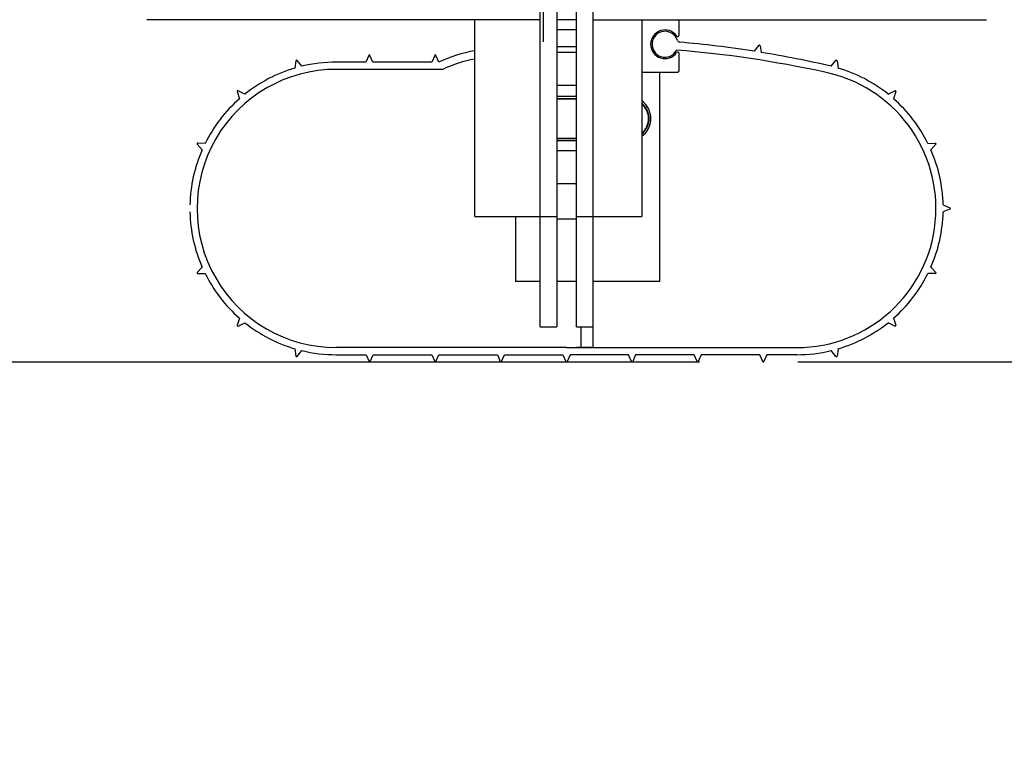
# Model space of a CAD drawing. Header units: inches. Extents: x 144.9 to 238.4, y 214.8 to 247.7.
# Tile 402 of 411: x 210.235 to 210.704, y 239.807 to 240.158. Entities that reach past the tile are written whole.
import ezdxf

# ---------------------------------------------------------------- set-up
doc = ezdxf.new("R2010")
doc.units = ezdxf.units.IN
doc.header["$LTSCALE"] = 0.25
doc.header["$MEASUREMENT"] = 0
doc.layers.add('ANNOTATIONS', color=1, linetype='Continuous')
doc.layers.add('MOTOR LH', color=7, linetype='Continuous')
doc.styles.add('ARIAL', font='arial.ttf', dxfattribs={"height": 0.09375})
doc.dimstyles.new('STANDARD$0', dxfattribs={"dimtxt": 0.09375, "dimasz": 0.09375, "dimexe": 0.03125, "dimexo": 0.046875, "dimgap": 0.09, "dimtad": 0, "dimtih": 1, "dimtoh": 1, "dimdec": 4, "dimzin": 0, "dimdsep": 46, "dimtxsty": 'ARIAL', "dimcen": 0.09, "dimadec": 0, "dimazin": 0, "dimtfac": 1, "dimtdec": 4, "dimtofl": 0, "dimtmove": 0, "dimatfit": 1, "dimfxl": 1, "dimtolj": 1, "dimtzin": 0, "dimarcsym": 0})

# ---------------------------------------------------------------- blocks, each defined once
blk = doc.blocks.new('*D24')
at = {"layer": 'ANNOTATIONS', "color": 0, "lineweight": -2, "transparency": 16777216}
for p, q in [((211.1042181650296, 240.6674785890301), (211.1042181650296, 240.7612285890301)), ((210.6382772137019, 240.5737285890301), (211.1354681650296, 240.5737285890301)), ((210.6060602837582, 239.9947364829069), (211.1354681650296, 239.9947364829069)), ((211.1042181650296, 239.9009864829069), (211.1042181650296, 239.8072364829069))]:
    blk.add_line(p, q, dxfattribs=at)
at = {"layer": 'ANNOTATIONS', "color": 0, "transparency": 16777216}
for points in [[(211.0885931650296, 240.6674785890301), (211.1198431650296, 240.6674785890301), (211.1042181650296, 240.5737285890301)], [(211.0885931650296, 239.9009864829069), (211.1198431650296, 239.9009864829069), (211.1042181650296, 239.9947364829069)]]:
    blk.add_solid(points, dxfattribs=at)
at = {"layer": 'defpoints', "color": 0, "transparency": 16777216}
for p in [(210.5914022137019, 240.5737285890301), (211.1042181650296, 240.5737285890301), (210.5591852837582, 239.9947364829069)]:
    blk.add_point(p, dxfattribs=at)
at = {"layer": 'ANNOTATIONS', "color": 0, "transparency": 16777216, "insert": (211.1042181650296, 240.280305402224), "char_height": 0.09375, "attachment_point": 5, "style": 'ARIAL'}
blk.add_mtext('\\A1;4 1/2"\\PPHOTOEYE', dxfattribs=at)
blk = doc.blocks.new('*D25')
at = {"layer": 'ANNOTATIONS', "color": 0, "lineweight": -2, "transparency": 16777216}
for p, q in [((210.6382772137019, 241.8252091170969), (211.8510556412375, 241.8252091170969)), ((211.8198056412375, 241.7314591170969), (211.8198056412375, 241.1341035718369)), ((211.8198056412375, 240.0884864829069), (211.8198056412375, 240.7004584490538)), ((210.6060602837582, 239.9947364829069), (211.8510556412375, 239.9947364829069))]:
    blk.add_line(p, q, dxfattribs=at)
at = {"layer": 'ANNOTATIONS', "color": 0, "transparency": 16777216}
for points in [[(211.8041806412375, 241.7314591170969), (211.8354306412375, 241.7314591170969), (211.8198056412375, 241.8252091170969)], [(211.8041806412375, 240.0884864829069), (211.8354306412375, 240.0884864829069), (211.8198056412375, 239.9947364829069)]]:
    blk.add_solid(points, dxfattribs=at)
at = {"layer": 'defpoints', "color": 0, "transparency": 16777216}
for p in [(210.5914022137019, 241.8252091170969), (211.8198056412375, 241.8252091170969), (210.5591852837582, 239.9947364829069)]:
    blk.add_point(p, dxfattribs=at)
at = {"layer": 'ANNOTATIONS', "color": 0, "transparency": 16777216, "insert": (211.8198056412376, 240.9172810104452), "char_height": 0.09375, "attachment_point": 5, "style": 'ARIAL'}
blk.add_mtext('\\A1;51"\\PPHOTOEYE', dxfattribs=at)
blk = doc.blocks.new('*D28')
at = {"layer": 'ANNOTATIONS', "color": 0, "lineweight": -2, "transparency": 16777216}
for p, q in [((210.8962893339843, 243.8403751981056), (212.7318373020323, 243.8403751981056)), ((212.7005873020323, 243.7466251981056), (212.7005873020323, 242.1349859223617)), ((212.7005873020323, 240.0884864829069), (212.7005873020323, 241.7001257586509)), ((210.6504897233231, 239.9947364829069), (212.7318373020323, 239.9947364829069))]:
    blk.add_line(p, q, dxfattribs=at)
at = {"layer": 'ANNOTATIONS', "color": 0, "transparency": 16777216}
for points in [[(212.6849623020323, 243.7466251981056), (212.7162123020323, 243.7466251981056), (212.7005873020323, 243.8403751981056)], [(212.6849623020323, 240.0884864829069), (212.7162123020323, 240.0884864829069), (212.7005873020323, 239.9947364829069)]]:
    blk.add_solid(points, dxfattribs=at)
at = {"layer": 'defpoints', "color": 0, "transparency": 16777216}
for p in [(210.8494143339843, 243.8403751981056), (212.7005873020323, 243.8403751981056), (210.6036147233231, 239.9947364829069)]:
    blk.add_point(p, dxfattribs=at)
at = {"layer": 'ANNOTATIONS', "color": 0, "transparency": 16777216, "insert": (212.7005873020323, 241.9175558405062), "char_height": 0.09375, "attachment_point": 5, "style": 'ARIAL'}
blk.add_mtext('\\A1;OPENING\\P HEIGHT', dxfattribs=at)

msp = doc.modelspace()

# ---------------------------------------------------------------- linework, layer by layer
at = {"layer": 'MOTOR LH'}
for p, q in [((210.4848647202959, 240.1472815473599), (210.4848647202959, 244.6744814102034)), ((210.5004897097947, 240.0114671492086), (210.5004897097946, 244.6744241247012)), ((210.4833020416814, 240.0114671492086), (210.4833020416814, 240.5953546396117)), ((210.4911145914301, 240.5953546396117), (210.4911145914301, 240.0114671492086)), ((210.5083019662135, 240.5953546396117), (210.5083019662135, 240.0016046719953)), ((210.4833020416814, 240.1578546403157), (210.295802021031, 240.1578546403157)), ((210.4520521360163, 240.0641046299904), (210.4520521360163, 240.1578546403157)), ((210.5004897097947, 240.1578546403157), (210.4911145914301, 240.1578546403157)), ((210.5083019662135, 240.1578546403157), (210.6958019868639, 240.1578546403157)), ((210.5317396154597, 240.1578546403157), (210.5317396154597, 240.0641046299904)), ((210.5493989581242, 240.1504911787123), (210.5493989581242, 240.1572297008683)), ((210.4911145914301, 240.1531672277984), (210.5004897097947, 240.1531672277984)), ((210.5004897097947, 240.1449240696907), (210.4911145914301, 240.1449240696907)), ((210.585288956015, 240.1427933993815), (210.5874810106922, 240.14556272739)), ((210.5880352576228, 240.145414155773), (210.5884962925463, 240.1422786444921)), ((210.4015867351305, 240.1408624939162), (210.4001860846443, 240.1376203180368)), ((210.4035611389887, 240.1376203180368), (210.4021604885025, 240.1408624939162)), ((210.4330151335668, 240.1408624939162), (210.4316144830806, 240.1376203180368)), ((210.434989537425, 240.1376203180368), (210.4335888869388, 240.1408624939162)), ((210.5004897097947, 240.1422296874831), (210.4911145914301, 240.1422296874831)), ((210.5493989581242, 240.1334796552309), (210.5493989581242, 240.1417805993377)), ((210.3669332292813, 240.1382822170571), (210.366419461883, 240.1347880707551)), ((210.3696795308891, 240.1356614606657), (210.3674874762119, 240.1384307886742)), ((210.4001860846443, 240.1376203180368), (210.3860907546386, 240.1376203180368)), ((210.4316144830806, 240.1376203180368), (210.4035611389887, 240.1376203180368)), ((210.6219244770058, 240.1356614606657), (210.624116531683, 240.1384307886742)), ((210.6246707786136, 240.1382822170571), (210.6251845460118, 240.1347880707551)), ((210.4368566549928, 240.1341828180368), (210.3860907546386, 240.1341828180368)), ((210.5317396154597, 240.1328547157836), (210.5487738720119, 240.1328547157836)), ((210.5403259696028, 240.1326209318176), (210.5317396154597, 240.1326209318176)), ((210.5403259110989, 240.0331242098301), (210.5403259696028, 240.1326209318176)), ((210.4911145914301, 240.1266047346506), (210.5004897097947, 240.1266047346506)), ((210.3389807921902, 240.1235910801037), (210.3399919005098, 240.120207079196)), ((210.3425773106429, 240.1223765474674), (210.3394203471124, 240.1239597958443)), ((210.5004897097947, 240.1211845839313), (210.4911145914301, 240.1211845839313)), ((210.6490266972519, 240.1223765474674), (210.6521836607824, 240.1239597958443)), ((210.6526232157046, 240.1235910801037), (210.6516121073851, 240.120207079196)), ((210.4911145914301, 240.1203233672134), (210.5004897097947, 240.1203233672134)), ((210.5004897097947, 240.1200108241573), (210.4911145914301, 240.1200108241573)), ((210.3198559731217, 240.0984631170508), (210.3222024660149, 240.0958234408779)), ((210.3236287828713, 240.0988822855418), (210.3200984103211, 240.0989830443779)), ((210.4911145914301, 240.101442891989), (210.5004897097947, 240.101442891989)), ((210.5004897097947, 240.1011304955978), (210.4911145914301, 240.1011304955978)), ((210.4911145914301, 240.10026927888), (210.5004897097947, 240.10026927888)), ((210.6679752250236, 240.0988822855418), (210.6715055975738, 240.0989830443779)), ((210.6717480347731, 240.0984631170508), (210.66940154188, 240.0958234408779)), ((210.5004897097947, 240.0953546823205), (210.4911145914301, 240.0953546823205)), ((210.4911145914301, 240.079729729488), (210.5004897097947, 240.079729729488)), ((210.6752193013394, 240.0695814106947), (210.6784614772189, 240.0681807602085)), ((210.6784614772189, 240.0676070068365), (210.6752193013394, 240.0662063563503)), ((210.4520521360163, 240.0641046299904), (210.4911145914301, 240.0641046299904)), ((210.4714283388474, 240.0641046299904), (210.4714283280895, 240.0331242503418)), ((210.5004897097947, 240.0627470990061), (210.4911145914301, 240.0627470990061)), ((210.5004897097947, 240.0641046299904), (210.5317396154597, 240.0641046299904)), ((210.3222024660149, 240.0399641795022), (210.3198559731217, 240.0373245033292)), ((210.3200984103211, 240.0368044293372), (210.3236287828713, 240.0369053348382)), ((210.6715055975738, 240.0368044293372), (210.6679752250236, 240.0369053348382)), ((210.66940154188, 240.0399641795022), (210.6717480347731, 240.0373245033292)), ((210.4833020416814, 240.03312424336), (210.4714283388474, 240.0331242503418)), ((210.5004897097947, 240.0331242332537), (210.4911145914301, 240.0331242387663)), ((210.5403259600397, 240.0331242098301), (210.5083019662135, 240.0331242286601)), ((210.3399919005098, 240.015580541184), (210.3389807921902, 240.0121966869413)), ((210.3394203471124, 240.0118276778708), (210.3425773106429, 240.0134110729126)), ((210.6521836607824, 240.0118276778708), (210.6490266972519, 240.0134110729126)), ((210.6516121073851, 240.015580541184), (210.6526232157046, 240.0121966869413)), ((210.4833020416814, 240.0114671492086), (210.4911145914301, 240.0114671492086)), ((210.5004897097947, 240.0114671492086), (210.5083019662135, 240.0114671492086)), ((210.5026515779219, 240.0114671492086), (210.5026515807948, 240.0016047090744)), ((210.366419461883, 240.0009996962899), (210.3669332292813, 239.9975052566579)), ((210.3674874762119, 239.9973568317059), (210.3696795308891, 240.0001261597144)), ((210.4958020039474, 240.0016047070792), (210.3860908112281, 240.0016047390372)), ((210.4911145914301, 240.0016046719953), (210.4833020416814, 240.0016046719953)), ((210.4958020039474, 240.0016047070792), (210.6055131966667, 240.0016047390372)), ((210.5083019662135, 240.0016046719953), (210.5004897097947, 240.0016046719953)), ((210.624116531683, 239.9973568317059), (210.6219244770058, 240.0001261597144)), ((210.6251845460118, 240.0009996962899), (210.6246707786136, 239.9975052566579)), ((209.3802634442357, 239.9947364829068), (210.5591852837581, 239.9947364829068)), ((210.3860107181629, 239.9981672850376), (210.4003645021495, 239.9981672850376)), ((210.4003645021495, 239.9981672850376), (210.4017651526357, 239.9949251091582)), ((210.4023389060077, 239.9949251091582), (210.4037395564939, 239.9981672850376)), ((210.4037395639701, 239.9981673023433), (210.4316144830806, 239.9981673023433)), ((210.4316145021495, 239.9981672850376), (210.4330151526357, 239.9949251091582)), ((210.4335889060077, 239.9949251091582), (210.4349895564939, 239.9981672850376)), ((210.4349895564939, 239.9981672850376), (210.4628645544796, 239.9981672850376)), ((210.4628645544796, 239.9981672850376), (210.4642650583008, 239.9949251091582)), ((210.4648388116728, 239.9949251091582), (210.466239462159, 239.9981672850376)), ((210.466239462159, 239.9981672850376), (210.4941144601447, 239.9981672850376)), ((210.4941144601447, 239.9981672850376), (210.4955151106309, 239.9949251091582)), ((210.4974895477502, 239.9981672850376), (210.496088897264, 239.9949251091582)), ((210.5253645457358, 239.9981672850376), (210.4974895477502, 239.9981672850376)), ((210.5267651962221, 239.9949251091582), (210.5253645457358, 239.9981672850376)), ((210.5287394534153, 239.9981672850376), (210.527338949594, 239.9949251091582)), ((210.5566144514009, 239.9981672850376), (210.5287394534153, 239.9981672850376)), ((210.5580151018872, 239.9949251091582), (210.5566144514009, 239.9981672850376)), ((210.5599895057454, 239.9981672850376), (210.5585888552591, 239.9949251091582)), ((210.5878644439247, 239.9981673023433), (210.5599895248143, 239.9981673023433)), ((210.5892651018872, 239.9949251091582), (210.5878644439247, 239.9981673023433)), ((210.5912395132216, 239.9981673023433), (210.5898388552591, 239.9949251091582)), ((210.605593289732, 239.9981672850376), (210.5912395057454, 239.9981672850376))]:
    msp.add_line(p, q, dxfattribs=at)
for centre, radius, start, end in [((210.5487739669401, 240.1572296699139), 0.0006250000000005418, 0, 90), ((210.5427161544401, 240.1461359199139), 0.006835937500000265, 35.71436746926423, 324.2856325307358), ((210.5427161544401, 240.1461359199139), 0.006187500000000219, 17.40474082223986, 330.052941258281), ((210.5487739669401, 240.1504912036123), 0.0006250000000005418, 215.7143674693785, 0), ((210.5498131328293, 240.1483606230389), 0.001249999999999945, 197.4047408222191, 258.029954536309), ((210.5053828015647, 239.6346643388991), 0.5143735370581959, 81.06310443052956, 85.07374080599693), ((210.587726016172, 240.1453687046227), 0.0003124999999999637, 8.36434447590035, 141.6356555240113), ((210.4018736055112, 240.1407386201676), 0.0003125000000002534, 23.3643444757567, 156.6356555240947), ((210.4333020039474, 240.1407386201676), 0.0003125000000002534, 23.3643444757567, 156.6356555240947), ((210.4630529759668, 240.0788835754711), 0.06509655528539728, 99.72929464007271, 115.5376950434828), ((210.549160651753, 240.1424231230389), 0.00124999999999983, 130.8326588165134, 150.0529412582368), ((210.5487739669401, 240.1417806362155), 0.0006250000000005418, 0, 144.2856325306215), ((210.5049673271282, 239.6127430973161), 0.5323957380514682, 77.71761408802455, 85.32674693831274), ((210.5053828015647, 239.6346643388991), 0.5143735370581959, 76.90477620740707, 80.70126847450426), ((210.3672424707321, 240.1382367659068), 0.0003124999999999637, 38.36434447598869, 171.6356555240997), ((210.3860908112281, 240.0678938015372), 0.0697265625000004, 90, 103.6132104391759), ((210.4630529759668, 240.0788835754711), 0.06119030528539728, 100.3569903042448, 115.3478200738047), ((210.6243615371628, 240.1382367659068), 0.0003124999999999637, 8.36434447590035, 141.6356555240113), ((210.3860908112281, 240.0678938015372), 0.06628906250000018, 89.93250096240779, 270), ((210.3860908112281, 240.0678938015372), 0.06972656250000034, 106.3867895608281, 128.613210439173), ((210.5487739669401, 240.1334796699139), 0.0006250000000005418, 270, 0), ((210.6055131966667, 240.0678938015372), 0.06628906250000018, 270, 78.94528773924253), ((210.6055131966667, 240.0678938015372), 0.06972656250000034, 51.38678956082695, 73.61321043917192), ((210.3392801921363, 240.1236805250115), 0.0003125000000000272, 63.36434447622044, 196.6356555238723), ((210.6523238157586, 240.1236805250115), 0.0003125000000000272, 343.3643444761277, 116.6356555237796), ((210.3860908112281, 240.0678938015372), 0.06972656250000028, 131.3867895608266, 153.6132104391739), ((210.5255621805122, 240.1107269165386), 0.01045767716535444, 306.2071158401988, 53.7928841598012), ((210.5255621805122, 240.1107269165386), 0.009596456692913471, 310.0696196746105, 49.93038032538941), ((210.5255621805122, 240.1107269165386), 0.009283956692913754, 311.7119171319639, 48.2880828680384), ((210.6055131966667, 240.0678938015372), 0.06972656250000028, 26.38678956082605, 48.61321043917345), ((210.3200894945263, 240.0986707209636), 0.0003125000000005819, 88.36434447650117, 221.6356555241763), ((210.6715145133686, 240.0986707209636), 0.0003125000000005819, 318.3643444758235, 91.63565552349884), ((210.3860908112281, 240.0678938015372), 0.06972656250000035, 156.3867895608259, 178.6132104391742), ((210.6055131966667, 240.0678938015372), 0.06972656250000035, 1.386789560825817, 23.61321043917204), ((210.3860908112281, 240.0678938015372), 0.06972656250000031, 181.3867895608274, 203.6132104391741), ((210.6055131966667, 240.0678938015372), 0.06972656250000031, 336.3867895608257, 358.6132104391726), ((210.678337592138, 240.0678938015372), 0.0003125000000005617, 293.3643444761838, 66.63565552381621), ((210.3200894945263, 240.0371168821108), 0.0003125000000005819, 138.3643444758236, 271.6356555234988), ((210.3860908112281, 240.0678938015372), 0.06972656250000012, 206.3867895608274, 228.6132104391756), ((210.6055131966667, 240.0678938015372), 0.06972656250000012, 311.3867895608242, 333.6132104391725), ((210.6715145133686, 240.0371168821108), 0.0003125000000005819, 268.3643444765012, 41.63565552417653), ((210.3860908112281, 240.0678938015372), 0.06972656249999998, 231.386789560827, 253.6132104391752), ((210.6055131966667, 240.0678938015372), 0.06972656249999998, 286.3867895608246, 308.613210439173), ((210.3392801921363, 240.0121070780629), 0.0003125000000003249, 163.3643444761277, 296.6356555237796), ((210.6523238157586, 240.0121070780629), 0.0003125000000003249, 243.3643444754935, 16.63565552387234), ((210.3860908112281, 240.0678938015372), 0.06972656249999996, 256.3867895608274, 270), ((210.6055131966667, 240.0678938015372), 0.06972656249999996, 270, 283.6132104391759), ((210.3672424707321, 239.9975508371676), 0.0003125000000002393, 188.3643444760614, 321.6356555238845), ((210.4020520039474, 239.9950489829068), 0.0003125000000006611, 203.3643444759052, 336.6356555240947), ((210.4333020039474, 239.9950489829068), 0.0003125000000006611, 203.3643444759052, 336.6356555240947), ((210.4645520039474, 239.9950489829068), 0.0003124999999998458, 203.3643444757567, 336.6356555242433), ((210.4958020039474, 239.9950489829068), 0.0003124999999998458, 203.3643444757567, 336.6356802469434), ((210.5270520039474, 239.9950489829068), 0.0003124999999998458, 203.3643444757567, 336.6356555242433), ((210.5583020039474, 239.9950489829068), 0.0003125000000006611, 203.3643444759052, 336.6356555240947), ((210.5895520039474, 239.9950489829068), 0.0003125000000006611, 203.3643444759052, 336.6356555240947), ((210.6243615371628, 239.9975508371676), 0.0003125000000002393, 218.3643444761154, 351.6356555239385)]:
    msp.add_arc(centre, radius, start, end, dxfattribs=at)

# ---------------------------------------------------------------- dimensions: what is measured, and where the dimension line sits
at = {"layer": 'ANNOTATIONS'}
dim = msp.add_linear_dim(base=(212.7005873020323, 243.8403751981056), p1=(210.603614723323, 239.9947364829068), p2=(210.8494143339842, 243.8403751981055), angle=90, text='OPENING\\P HEIGHT', dimstyle='STANDARD$0', dxfattribs=at)
dim.commit()
dim.dimension.update_dxf_attribs({"geometry": '*D28', "text_midpoint": (212.7005873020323, 241.9175558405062)})
for base, p2, text, picture, middle in [((211.8198056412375, 241.8252091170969), (210.5914022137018, 241.8252091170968), '51"\\PPHOTOEYE', '*D25', (211.8198056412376, 240.9172810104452)), ((211.1042181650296, 240.5737285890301), (210.5914022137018, 240.5737285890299), '4 1/2"\\PPHOTOEYE', '*D24', (211.1042181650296, 240.280305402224))]:
    dim = msp.add_linear_dim(base=base, p1=(210.5591852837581, 239.9947364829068), p2=p2, angle=90, text=text, dimstyle='STANDARD$0', dxfattribs=at)
    dim.commit()
    dim.dimension.update_dxf_attribs({"geometry": picture, "text_midpoint": middle, "dimtype": 160})

doc.saveas('drawing.dxf')
